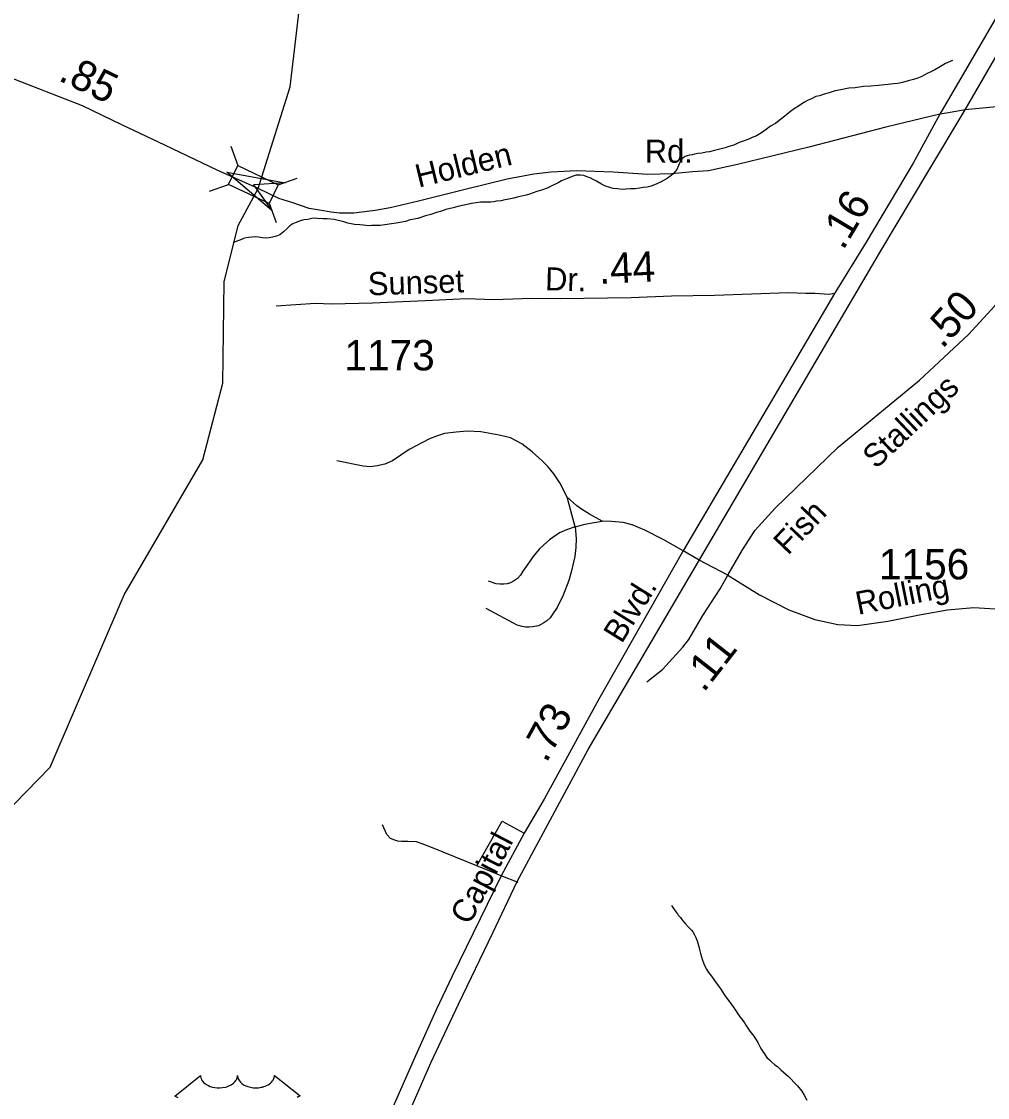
# Model space of a CAD drawing. Extents: x 2126262 to 2293712, y 749403 to 919119.
# Drawn here: x 2141263 to 2145237, y 824349 to 828776 of the extents above; entities that cross this region are included whole.
import ezdxf

# ---------------------------------------------------------------- set-up
doc = ezdxf.new("R2010")
doc.units = 0
for name, color, linetype in [('Exist Hydrographic Creek Single Shore', 7, 'Continuous'), ('Exist Hydrographic Misc Water Feature', 7, 'Continuous'), ('Exist Road Non-System Type 51', 7, 'Continuous'), ('Exist Road Primary US Divided Attributed', 7, 'Continuous'), ('Exist Road Primary US Label', 7, 'Continuous'), ('Exist Road Primary US Mileage Hundredths English Label', 7, 'Continuous'), ('Exist Road Primary US Shield CELL', 7, 'Continuous'), ('Exist Road Secondary Mileage Hundredths English Label', 7, 'Continuous'), ('Exist Road Secondary Structure Standard Bridge Attributed CELL', 7, 'Continuous'), ('Exist Road Secondary Structure Standard Bridge CELL', 7, 'Continuous'), ('Exist Road Secondary Type 51 Attributed', 7, 'Continuous'), ('Exist Road Secondary Type 51 Label', 7, 'Continuous'), ('Exist Road Secondary Type 51 Number Label', 7, 'Continuous')]:
    doc.layers.add(name, color=color, linetype=linetype)

msp = doc.modelspace()

# ---------------------------------------------------------------- linework, layer by layer
at = {"layer": 'Exist Hydrographic Creek Single Shore'}
msp.add_lwpolyline([(2140838.3, 825153.7), (2141380.6, 825709), (2141685.5, 826417.9), (2142008.4, 826972.3), (2142090.4, 827288.9), (2142096.6, 827705.4), (2142154.4, 827937.2), (2142236.8, 828089), (2142368.5, 828506.9), (2142464.5, 829321.8), (2142385.5, 830271.6), (2142284.4, 830555.8), (2142233.6, 830622.5), (2142208.6, 830728), (2142215.5, 831062.5), (2142346.5, 831453.4), (2142380.2, 831705.2), (2142362.5, 831804.2)], dxfattribs=at)
at = {"layer": 'Exist Hydrographic Misc Water Feature'}
for points in [[(2145094.1, 828615.9), (2145064.4, 828603.4), (2145050.5, 828595.3), (2145036.7, 828586.9), (2145020.5, 828577.1), (2145004.3, 828568.7), (2144986.9, 828560.7), (2144966.8, 828550.4), (2144946.7, 828542.1), (2144933.4, 828538), (2144910.6, 828532.1), (2144887.2, 828525.9), (2144869, 828521.3), (2144851.1, 828519.2), (2144829.2, 828517.2), (2144813.2, 828515.2), (2144789, 828513.2), (2144757.2, 828510.7), (2144727.1, 828508.7), (2144693.1, 828503.8), (2144667.2, 828501.6), (2144633.6, 828495.7), (2144611.2, 828491.4), (2144585.4, 828482.7), (2144565.3, 828476.9), (2144545.6, 828470.5), (2144531.5, 828467), (2144513.8, 828458.2), (2144499.7, 828452.7), (2144481.8, 828442.4), (2144459.9, 828428.3), (2144442.1, 828417.6), (2144426.5, 828405.8), (2144412.1, 828393.7), (2144396.3, 828381.1), (2144380.3, 828368.9), (2144364.8, 828357.1), (2144344.9, 828345.1), (2144326.6, 828332.4), (2144306.9, 828318.8), (2144287, 828306.4), (2144269.2, 828298.5), (2144255.5, 828292.1), (2144231.5, 828283.5), (2144215.7, 828278.2), (2144193.5, 828267.8), (2144173.5, 828261.9), (2144157.9, 828256.9), (2144135.5, 828251), (2144113.8, 828244.9), (2144093.9, 828240.3), (2144079.9, 828238.3), (2144061.9, 828234.5), (2144045.7, 828232.5), (2144031.8, 828230.2), (2144022.1, 828228), (2144011.9, 828225.9), (2144001.8, 828224.1), (2143992.8, 828221.1), (2143985.2, 828215.7), (2143979.5, 828210.1), (2143974.3, 828201.9), (2143970, 828193.7), (2143966.1, 828183.3), (2143958.6, 828167.8), (2143951.8, 828158.7), (2143944.4, 828149.3), (2143934.6, 828141), (2143926.8, 828135.7), (2143918.8, 828130.8), (2143906.9, 828122.9), (2143895.2, 828116.5), (2143877.4, 828108.7), (2143853.2, 828098.6), (2143837.2, 828094.9), (2143821.6, 828092.8), (2143805.4, 828090.4), (2143787.1, 828087.5), (2143767.2, 828088), (2143749, 828085.9), (2143735.3, 828085.6), (2143715.2, 828087.4), (2143697.3, 828089.3), (2143683.4, 828093), (2143665.3, 828099), (2143649.1, 828106.7), (2143629, 828118.7), (2143615.1, 828126.5), (2143602.8, 828132.4), (2143592.7, 828135.9), (2143577, 828142), (2143562.8, 828144.1), (2143544.8, 828143.6), (2143528.6, 828138), (2143505, 828129.3), (2143484.9, 828121), (2143471.4, 828112.9), (2143447.2, 828101.1), (2143425.6, 828091), (2143401.6, 828082.5)], [(2143401.6, 828082.5), (2143383.2, 828076.4), (2143353.4, 828066.2), (2143339.7, 828062.3), (2143301.6, 828053.4), (2143287.8, 828049.4), (2143267.5, 828045.2), (2143245.6, 828041.6), (2143236, 828039), (2143217.7, 828036.9), (2143205.8, 828034.7), (2143194.1, 828032.8), (2143177.9, 828032.8), (2143151.9, 828032.7), (2143133.8, 828030.6), (2143114.2, 828027.8), (2143096.1, 828024), (2143058.2, 828015.6), (2143038.1, 828009.7), (2143008.6, 828002.8), (2142990.5, 827996.6), (2142970.2, 827990.4), (2142946.4, 827982.6), (2142924.7, 827976.6), (2142892.7, 827965.6), (2142862.3, 827960), (2142843.1, 827953.6), (2142804.9, 827947.2), (2142784.8, 827943.4), (2142757, 827939.1), (2142738.7, 827937), (2142702.8, 827936.3), (2142693.2, 827936.1), (2142668.8, 827938.6), (2142654.6, 827940.3), (2142632.9, 827941.6), (2142604.8, 827947.1), (2142589, 827951.5), (2142549, 827961.2), (2142520.5, 827964.3), (2142502.9, 827964.9), (2142478.9, 827966.1), (2142462.7, 827966.5), (2142440.8, 827962.2), (2142424.6, 827959.8), (2142408.8, 827956.1), (2142392.8, 827949.9), (2142379, 827943.5), (2142367.1, 827935.6), (2142355.3, 827925.2), (2142340.9, 827911.5), (2142331.5, 827902.9), (2142325.3, 827898.9), (2142311.6, 827893.3), (2142295.6, 827888.8), (2142281.6, 827886.5), (2142271.4, 827884.4), (2142253.5, 827886.3), (2142237.8, 827888.3), (2142223.6, 827890.4), (2142209.9, 827889.6), (2142197.8, 827888.2), (2142187.5, 827886), (2142175.8, 827883.8), (2142167.4, 827879.8), (2142134.6, 827866.5)], [(2143937, 825139.5), (2143955.3, 825113.6), (2143961.4, 825105), (2143965.1, 825099.1), (2143973.7, 825089.3), (2143983.2, 825076.9), (2143993.4, 825065.2), (2144006.1, 825051.6), (2144014.1, 825043.5), (2144019.9, 825037.3), (2144024.8, 825030.9), (2144029.9, 825021.6), (2144036.1, 825010.1), (2144042.2, 824993.3), (2144050.8, 824965.3), (2144052.7, 824958.1), (2144056.6, 824941.7), (2144060.1, 824928.6), (2144064.8, 824914.5), (2144073.4, 824892.1), (2144081.4, 824877.9), (2144089.6, 824863.7), (2144101.5, 824848.1), (2144113.8, 824830.4), (2144127.5, 824811.2), (2144139.6, 824794.8), (2144154.4, 824773.2), (2144164, 824759.1), (2144177.1, 824742.1), (2144190.7, 824723), (2144200.5, 824708.9), (2144210.8, 824693.2), (2144219, 824681.4), (2144227.2, 824671.7), (2144237, 824657.1), (2144243.4, 824647.2), (2144251.2, 824635.2), (2144260.2, 824622.4), (2144275.4, 824601.5), (2144286, 824586), (2144292, 824575.8), (2144302.2, 824556), (2144308.2, 824546.2), (2144314.1, 824536), (2144320.1, 824528.5), (2144324.6, 824521.8), (2144330.1, 824514.5), (2144340.4, 824504.4), (2144350.6, 824494.3), (2144362.5, 824484), (2144372.8, 824476.7), (2144387.1, 824463.3), (2144409.1, 824444.5), (2144417.1, 824437.2), (2144427.3, 824427.1), (2144443.1, 824409.7), (2144455.4, 824396.9), (2144473.6, 824375.5), (2144483.7, 824359.4), (2144494.2, 824338.7)]]:
    msp.add_lwpolyline(points, dxfattribs=at)
at = {"layer": 'Exist Road Non-System Type 51'}
for p, q in [((2143541.2, 826697.1), (2143507.7, 826819.3)), ((2144051.6, 826559.4), (2143984.7, 826598.9)), ((2144169.1, 826497.7), (2144051.6, 826559.4)), ((2143135.6, 825303.2), (2143239.8, 825485.9)), ((2143239.8, 825485.9), (2143330.8, 825436.9)), ((2143236, 825261.9), (2143135.6, 825303.2)), ((2143305.9, 825233.9), (2143236, 825261.9))]:
    msp.add_line(p, q, dxfattribs=at)
for points in [[(2143507.7, 826819.3), (2143477.5, 826878.9), (2143452.4, 826915.4), (2143428.4, 826945.4), (2143404.4, 826968.1), (2143363.9, 827005.4), (2143321.8, 827038.4), (2143275.1, 827062.9), (2143228.4, 827074.5), (2143152.2, 827088.2), (2143096.1, 827090.7), (2143051.5, 827086.9), (2143003.6, 827081.3), (2142970.6, 827070.2), (2142941.9, 827059.4)], [(2142941.9, 827059.4), (2142857.6, 827014.8), (2142789, 826969.4), (2142758.1, 826955.7), (2142725.5, 826947.9), (2142699, 826944.5), (2142668.9, 826946.2), (2142560.4, 826968.5)], [(2143652.5, 826720.7), (2143599.5, 826749), (2143566.5, 826769.5), (2143548.1, 826784.1), (2143507.7, 826819.3)], [(2143541.2, 826697.1), (2143544.4, 826649.9), (2143543.1, 826612.6), (2143538.8, 826575.7), (2143524.9, 826510.5), (2143514.2, 826475.8), (2143491.7, 826416.2), (2143467.4, 826365.2), (2143449, 826339), (2143437.4, 826322.3), (2143424.1, 826311.1), (2143411.7, 826302.5), (2143389.6, 826290.1), (2143365.2, 826285.4), (2143351.4, 826284.5), (2143336.4, 826284.1), (2143323.1, 826287.1), (2143302.5, 826293.1), (2143174.1, 826361.3)], [(2143541.2, 826697.1), (2143505.4, 826685.5), (2143476.2, 826672.2), (2143435.5, 826643.9), (2143411.9, 826622.9), (2143392.6, 826605.3), (2143368.2, 826575.3), (2143345.6, 826544), (2143325.9, 826514.4), (2143316.5, 826497.7), (2143303.6, 826485.2), (2143287.7, 826474.1), (2143275.3, 826467.2), (2143261.2, 826462.5), (2143247, 826460.8), (2143231.1, 826460.8), (2143215.7, 826462.9), (2143184.8, 826474.1)], [(2143541.2, 826697.1), (2143581.5, 826708.7), (2143610.7, 826714.2), (2143652.5, 826720.7)], [(2143984.7, 826598.9), (2143902.7, 826645.2), (2143827.2, 826682.9), (2143774.7, 826706.1), (2143738.7, 826715.1), (2143689.8, 826718.9), (2143652.5, 826720.7)], [(2143135.6, 825303.2), (2142953.3, 825376.7), (2142910.6, 825393.5), (2142887.5, 825401.2), (2142852.6, 825402.6), (2142826.7, 825402.6), (2142811.3, 825404), (2142798.7, 825407.5), (2142780.8, 825414.5), (2142766.2, 825432), (2142747.3, 825471.2)]]:
    msp.add_lwpolyline(points, dxfattribs=at)
at = {"layer": 'Exist Road Primary US Divided Attributed'}
for points in [[(2147029.8, 831785.5), (2146472.3, 830803.5), (2146332.3, 830575.6), (2145914, 829883.7), (2145615.1, 829379.3), (2145041.4, 828395.6)], [(2145146.3, 828412.4), (2145975.2, 829847.8), (2146385.7, 830529.6), (2146533.3, 830767.3), (2147100, 831759.4)], [(2142831.6, 824228.5), (2142947.2, 824491.5), (2143060.7, 824733), (2143201.5, 825026.8), (2143302.2, 825238.2), (2143594.3, 825781.3), (2144799.2, 827832.5), (2144992.5, 828156.7), (2145146.3, 828412.4)], [(2145041.4, 828395.6), (2144931.6, 828193.2), (2144737.7, 827868), (2144608.2, 827656.6)], [(2144608.2, 827656.6), (2144358.9, 827231.5), (2143986.1, 826601.6), (2143638.3, 825987.6), (2143413.7, 825576.7), (2143330.8, 825436.9), (2143236, 825261.9), (2143034.7, 824849), (2142968.9, 824709.7), (2142877.7, 824509.1), (2142765.8, 824253.7)]]:
    msp.add_lwpolyline(points, dxfattribs=at)
at = {"layer": 'Exist Road Primary US Shield CELL'}
msp.add_lwpolyline([(2141906.8, 824348.1), (2141901.4, 824351.4), (2141896.2, 824354), (2141892.9, 824355.3), (2141999.2, 824440), (2141999.5, 824435.6), (2142000.5, 824430.4), (2142001.3, 824427.7), (2142003.8, 824422.5), (2142007.8, 824416.4), (2142013.4, 824410.4), (2142019.8, 824405.2), (2142024, 824402.5), (2142031.3, 824398.6), (2142039.5, 824395.1), (2142048.7, 824392.5), (2142058, 824390.6), (2142068.2, 824389.5), (2142078.4, 824389.3), (2142089.3, 824390.1), (2142101.3, 824392.4), (2142106.9, 824393.9), (2142113.1, 824396), (2142118.9, 824398.4), (2142125.2, 824401.8), (2142130.3, 824405), (2142134.3, 824407.9), (2142140, 824413.3), (2142144.4, 824418.9), (2142146.3, 824422.1), (2142148, 824425.1), (2142150.2, 824431.5), (2142150.8, 824434.3), (2142151.3, 824440.2), (2142151.6, 824435.2), (2142152.1, 824432.2), (2142153, 824429.2), (2142154.2, 824426), (2142156.5, 824421.4), (2142159, 824417.7), (2142163.7, 824412.1), (2142166.7, 824409.3), (2142169.4, 824407.1), (2142176.6, 824402.2), (2142185, 824397.9), (2142189.2, 824396.1), (2142193.4, 824394.6), (2142198.8, 824392.9), (2142204.4, 824391.6), (2142209.9, 824390.7), (2142215.6, 824389.8), (2142221.4, 824389.4), (2142226.1, 824389.3), (2142231.9, 824389.3), (2142237.2, 824389.7), (2142242.6, 824390.3), (2142248.7, 824391.3), (2142253.5, 824392.4), (2142259.9, 824394.1), (2142265.7, 824396.1), (2142270.8, 824398.3), (2142277.4, 824401.8), (2142282.7, 824405.1), (2142286.6, 824408.2), (2142291.2, 824412.5), (2142295.6, 824417.6), (2142298.2, 824421.3), (2142300, 824425.1), (2142301.7, 824429.2), (2142302.7, 824433.4), (2142303.3, 824437.1), (2142303.4, 824440.3), (2142409.6, 824355.6), (2142407.1, 824354.7), (2142401.4, 824351.9), (2142396.8, 824349.1)], dxfattribs=at)
at = {"layer": 'Exist Road Secondary Structure Standard Bridge Attributed CELL'}
msp.add_lwpolyline([(2142292.5, 827998.2), (2142107.1, 828156.5), (2142346.8, 828112.1), (2142217.1, 828104.1)], close=True, dxfattribs=at)
at = {"layer": 'Exist Road Secondary Structure Standard Bridge CELL'}
for p, q in [((2142123.9, 828263.1), (2142152, 828183.8)), ((2142035.7, 828078.1), (2142114.9, 828106.2)), ((2142318.1, 828104.2), (2142397.4, 828132.3)), ((2142281.9, 828028.3), (2142310, 827949))]:
    msp.add_line(p, q, dxfattribs=at)
msp.add_lwpolyline([(2142152, 828183.8), (2142318.3, 828104.6), (2142281.2, 828026.9), (2142114.9, 828106.2)], close=True, dxfattribs=at)
at = {"layer": 'Exist Road Secondary Type 51 Attributed'}
for points in [[(2142236.8, 828089), (2142068.2, 828164.1), (2141852.3, 828268.1), (2141675.9, 828351.6), (2141514, 828429.5), (2141209.9, 828546.9), (2141079.1, 828593.1), (2140901.9, 828652.1), (2140754.8, 828700.9)], [(2144169.1, 826497.7), (2144229.3, 826603.1), (2144281.5, 826683.6), (2144363.9, 826774.1), (2144623.1, 827025.4), (2144809.5, 827179.1), (2144958, 827300.5), (2145159.8, 827488.4), (2145267.2, 827606.7), (2145353.7, 827706), (2145499.5, 827889), (2145676.6, 828118.5), (2145744.9, 828213), (2145813.3, 828339.7), (2145867.5, 828484.5)], [(2145867.5, 828484.5), (2145853.5, 828484.5), (2145800.4, 828483.2), (2145475.6, 828443.9), (2145146.3, 828412.4)], [(2145146.3, 828412.4), (2145068.4, 828398.7), (2145041.4, 828395.6)], [(2145041.4, 828395.6), (2144819.5, 828341.4), (2144501.8, 828259.9), (2144208.3, 828188), (2144089.8, 828162.4), (2144023.6, 828157.4), (2143939, 828149.1), (2143839.7, 828146.8), (2143696.7, 828155.7), (2143546.2, 828161.3), (2143442.1, 828155.7), (2143370.3, 828148), (2143261.1, 828127.5), (2143088.2, 828085.1), (2142896.8, 828036.7), (2142779.4, 828009.4), (2142718.2, 827998.8), (2142629.7, 827987.7), (2142571.3, 827987.7), (2142536.8, 827991.6), (2142488.9, 827999.4), (2142446.6, 828006.6), (2142374.3, 828031.1), (2142320.9, 828047.8), (2142236.8, 828089)], [(2144608.2, 827656.6), (2144584.4, 827653.7), (2144526.9, 827657.1), (2144490, 827657.7), (2144418.8, 827659.8), (2144113.6, 827648.7), (2143937.5, 827646.8), (2143770.6, 827639.6), (2143479.2, 827635.6), (2143364.4, 827636), (2143205, 827630.5), (2143094.2, 827635.5), (2142925.4, 827627.5), (2142707, 827617.5), (2142538.2, 827613.4), (2142471.9, 827615.4), (2142311.1, 827605.4)], [(2143835.3, 826059.6), (2143899.7, 826110.9), (2143983.9, 826202.7), (2144008.6, 826234.2), (2144066.5, 826332.1), (2144136.8, 826442.7), (2144169.1, 826497.7)], [(2144169.1, 826497.7), (2144299.7, 826418.1), (2144420.4, 826355.6), (2144527.6, 826315.4), (2144621.2, 826295.5), (2144703.1, 826291.8), (2144827.5, 826309.2), (2144964, 826336.4), (2145072.4, 826356.2), (2145180.7, 826365.9), (2145314.5, 826357.2), (2145436.2, 826342.7), (2145605.5, 826309.2), (2145820.1, 826242.8), (2145941.4, 826208.3), (2146062.3, 826153.8), (2146123.5, 826118.5), (2146155, 826093.8), (2146164.4, 826065.7), (2146165.1, 826001.6), (2146219.6, 825442.5), (2146258.7, 824817.7), (2146303.1, 824160.8)]]:
    msp.add_lwpolyline(points, dxfattribs=at)

# ---------------------------------------------------------------- texts
at = {"layer": 'Exist Road Primary US Label'}
for s, rotation, p in [('Blvd.', 58.0751, (2143732.2, 826213.4)), ('Capital', 62.5484, (2143106.4, 825055.3))]:
    msp.add_text(s, height=95, rotation=rotation, dxfattribs=at).set_placement(p)
at = {"layer": 'Exist Road Primary US Mileage Hundredths English Label'}
for s, rotation, p in [('.16', 59.1934, (2144643.4, 827831.8)), ('.73', 61.3443, (2143422.1, 825722.4))]:
    msp.add_text(s, height=125, rotation=rotation, dxfattribs=at).set_placement(p)
at = {"layer": 'Exist Road Secondary Mileage Hundredths English Label'}
for s, rotation, p in [('.85', 334.3078, (2141409.8, 828536)), ('.44', 2.4769, (2143640.2, 827696.5)), ('.50', 47.4274, (2145051.5, 827426.2)), ('.11', 51.9502, (2144069.9, 826012.2))]:
    msp.add_text(s, height=125, rotation=rotation, dxfattribs=at).set_placement(p)
at = {"layer": 'Exist Road Secondary Type 51 Label'}
for s, rotation, p in [('Rd.', 0.0505, (2143827.5, 828194.9)), ('Holden', 13.7924, (2142896.3, 828092.2)), ('Sunset', 1.8949, (2142689.4, 827649.3)), ('Dr.', 358.473, (2143416.1, 827670.7)), ('Stallings', 43.4484, (2144778.7, 826932.1)), ('Fish', 46.266, (2144416.4, 826577)), ('Rolling', 11.2588, (2144705, 826335))]:
    msp.add_text(s, height=95, rotation=rotation, dxfattribs=at).set_placement(p)
at = {"layer": 'Exist Road Secondary Type 51 Number Label'}
for s, p in [('1173', (2142591, 827340.9)), ('1156', (2144790.7, 826481.1))]:
    msp.add_text(s, height=125, dxfattribs=at).set_placement(p)

doc.saveas('drawing.dxf')
